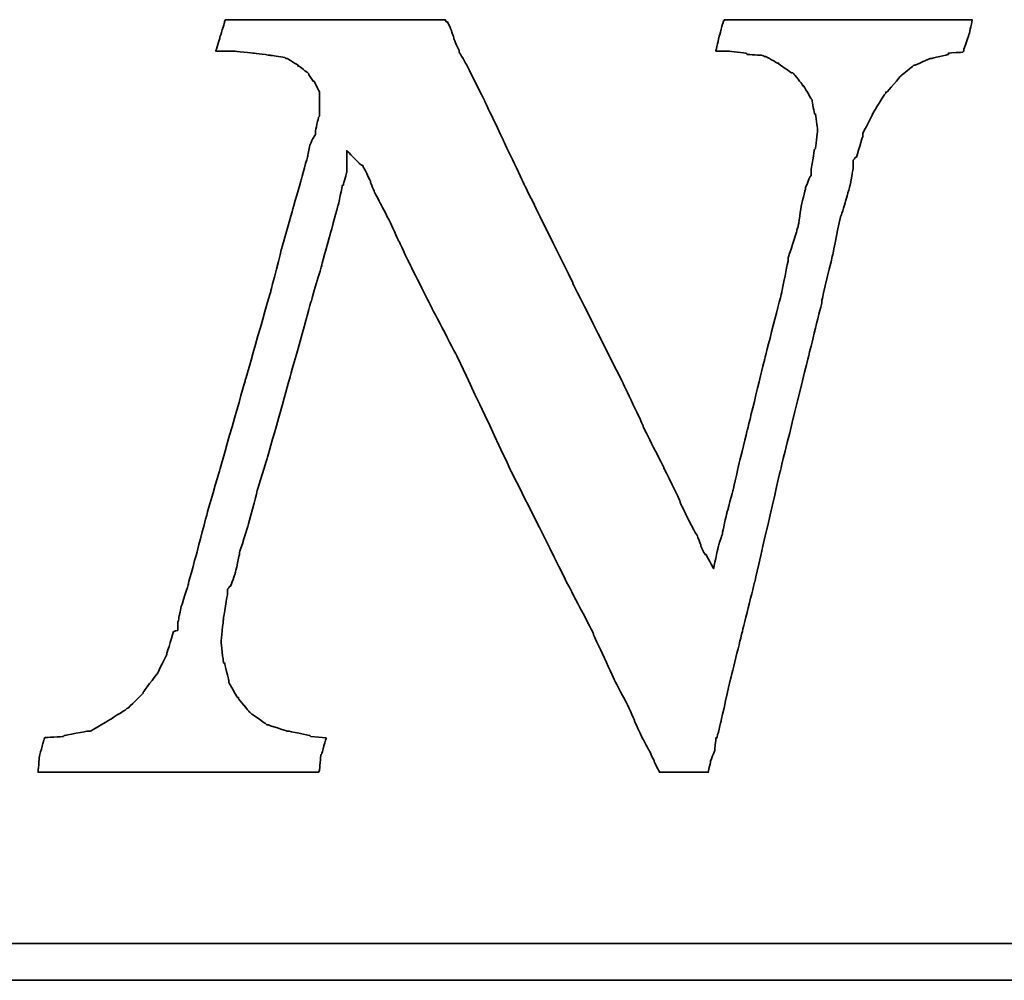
# Model space of a CAD drawing. Header units: millimetres. Extents: x -212 to 3135, y -1694 to 860.
# Tile 275 of 565: x 91.67 to 97.05, y -397.81 to -392.56. Entities that reach past the tile are written whole.
import ezdxf

# ---------------------------------------------------------------- set-up
doc = ezdxf.new("R2010")
doc.units = ezdxf.units.MM
doc.layers.add('DIM', color=4, linetype='CONTINUOUS')
doc.layers.add('layer 1', color=7, linetype='CONTINUOUS')

# ---------------------------------------------------------------- blocks, each defined once
blk = doc.blocks.new('TBI MOTION logo(完整正式版)')
at = {"layer": 'layer 1', "color": 22, "lineweight": 35}
for points, knots in [([(58.92625, -7.91875), (58.92625, -7.91875), (58.58625, -7.89375), (58.58625, -7.89375), (58.58625, -7.89375), (58.58625, -7.89375), (58.56625, -7.87125), (58.56625, -7.87125), (58.56625, -7.87125), (58.56625, -7.87125), (58.08375, -7.77375), (58.08375, -7.77375), (58.08375, -7.77375), (58.08375, -7.77375), (58.06125, -7.77375), (58.06125, -7.77375), (58.06125, -7.77375), (58.06125, -7.77375), (57.62625, -7.63125), (57.62625, -7.63125), (57.62625, -7.63125), (57.62625, -7.63125), (57.60625, -7.63125), (57.60625, -7.63125), (57.60625, -7.63125), (57.60625, -7.63125), (57.58125, -7.60625), (57.58125, -7.60625), (57.58125, -7.60625), (57.58125, -7.60625), (57.26625, -7.38875), (57.26625, -7.38875), (57.26625, -7.38875), (57.26625, -7.38875), (57.24625, -7.36875), (57.24625, -7.36875), (57.24625, -7.36875), (57.24625, -7.36875), (57.22125, -7.34375), (57.22125, -7.34375), (57.22125, -7.34375), (57.22125, -7.34375), (56.98125, -7.05375), (56.98125, -7.05375), (56.98125, -7.05375), (56.98125, -7.05375), (56.98125, -7.02875), (56.98125, -7.02875), (56.98125, -7.02875), (56.98125, -7.02875), (56.95625, -7.02875), (56.95625, -7.02875), (56.95625, -7.02875), (56.95625, -7.02875), (56.76625, -6.69625), (56.76625, -6.69625), (56.76625, -6.69625), (56.76625, -6.69625), (56.76625, -6.67125), (56.76625, -6.67125), (56.76625, -6.67125), (56.76625, -6.67125), (56.76625, -6.64875), (56.76625, -6.64875), (56.76625, -6.64875), (56.76625, -6.64875), (56.67125, -6.26375), (56.67125, -6.26375), (56.67125, -6.26375), (56.67125, -6.26375), (56.64625, -6.26375), (56.64625, -6.26375), (56.64625, -6.26375), (56.64625, -6.26375), (56.64625, -6.23875), (56.64625, -6.23875), (56.64625, -6.23875), (56.64625, -6.23875), (56.59625, -5.80875), (56.59625, -5.80875), (56.59625, -5.80875), (56.59625, -5.80875), (56.59625, -5.78375), (56.59625, -5.78375), (56.59625, -5.78375), (56.59625, -5.78375), (56.64625, -5.30375), (56.64625, -5.30375), (56.64625, -5.30375), (56.64625, -5.30375), (56.64625, -5.27875), (56.64625, -5.27875), (56.64625, -5.27875), (56.64625, -5.27875), (56.74125, -4.72875), (56.74125, -4.72875), (56.74125, -4.72875), (56.74125, -4.72875), (56.74125, -4.67875), (56.74125, -4.67875), (56.74125, -4.67875), (56.74125, -4.67875), (56.74125, -4.63375), (56.74125, -4.63375), (56.74125, -4.63375), (56.74125, -4.63375), (56.79125, -4.55875), (56.79125, -4.55875), (56.79125, -4.55875), (56.79125, -4.55875), (56.81125, -4.55875), (56.81125, -4.55875), (56.81125, -4.55875), (56.81125, -4.55875), (56.91125, -4.27375), (56.91125, -4.27375), (56.91125, -4.27375), (56.91125, -4.27375), (57.00625, -3.83874), (57.00625, -3.83874), (57.00625, -3.83874), (57.00625, -3.83874), (57.00625, -3.81374), (57.00625, -3.81374), (57.00625, -3.81374), (57.00625, -3.81374), (57.19875, -3.21374), (57.19875, -3.21374), (57.19875, -3.21374), (57.19875, -3.21374), (57.38625, -2.49625), (57.38625, -2.49625), (57.38625, -2.49625), (57.38625, -2.49625), (57.38625, -2.47374), (57.38625, -2.47374), (57.38625, -2.47374), (57.38625, -2.47374), (57.62625, -1.70375), (57.62625, -1.70375), (57.62625, -1.70375), (57.62625, -1.70375), (58.10625, 0.00125), (58.10625, 0.00125), (58.10625, 0.00125), (58.10625, 0.00125), (58.58625, 1.72625), (58.58625, 1.72625), (58.58625, 1.72625), (58.58625, 1.72625), (58.82625, 2.54125), (58.82625, 2.54125), (58.82625, 2.54125), (58.82625, 2.54125), (58.82625, 2.56374), (58.82625, 2.56374), (58.82625, 2.56374), (58.82625, 2.56374), (59.02125, 3.26125), (59.02125, 3.26125), (59.02125, 3.26125), (59.02125, 3.26125), (59.18625, 3.86125), (59.18625, 3.86125), (59.18625, 3.86125), (59.18625, 3.86125), (59.28625, 4.31875), (59.28625, 4.31875), (59.28625, 4.31875), (59.28625, 4.31875), (59.30625, 4.31875), (59.30625, 4.31875), (59.30625, 4.31875), (59.30625, 4.31875), (59.30625, 4.34125), (59.30625, 4.34125), (59.30625, 4.34125), (59.30625, 4.34125), (59.38125, 4.60625), (59.38125, 4.60625), (59.38125, 4.60625), (59.38125, 4.60625), (59.38125, 4.65125), (59.38125, 4.65125), (59.38125, 4.65125), (59.38125, 4.65125), (59.38125, 5.08625), (59.38125, 5.08625), (59.38125, 5.08625), (59.38125, 5.08625), (59.66625, 4.79624), (59.66625, 4.79624), (59.66625, 4.79624), (59.66625, 4.79624), (59.74125, 4.75124), (59.74125, 4.75124), (59.74125, 4.75124), (59.74125, 4.75124), (59.74125, 4.72624), (59.74125, 4.72624), (59.74125, 4.72624), (59.74125, 4.72624), (59.76125, 4.70124), (59.76125, 4.70124), (59.76125, 4.70124), (59.76125, 4.70124), (59.81125, 4.60625), (59.81125, 4.60625), (59.81125, 4.60625), (59.81125, 4.60625), (59.90625, 4.41125), (59.90625, 4.41125), (59.90625, 4.41125), (59.90625, 4.41125), (59.90625, 4.39125), (59.90625, 4.39125), (59.90625, 4.39125), (59.90625, 4.39125), (60.00375, 4.15124), (60.00375, 4.15124), (60.00375, 4.15124), (60.00375, 4.15124), (60.14625, 3.88374), (60.14625, 3.88374), (60.14625, 3.88374), (60.14625, 3.88374), (60.34125, 3.50124), (60.34125, 3.50124), (60.34125, 3.50124), (60.34125, 3.50124), (60.53125, 3.09125), (60.53125, 3.09125), (60.53125, 3.09125), (60.53125, 3.09125), (60.74625, 2.63625), (60.74625, 2.63625), (60.74625, 2.63625), (60.74625, 2.63625), (61.25125, 1.63124), (61.25125, 1.63124), (61.25125, 1.63124), (61.25125, 1.63124), (61.85125, 0.47625), (61.85125, 0.47625), (61.85125, 0.47625), (61.85125, 0.47625), (63.02625, -2.01874), (63.02625, -2.01874), (63.02625, -2.01874), (63.02625, -2.01874), (64.27625, -4.51374), (64.27625, -4.51374), (64.27625, -4.51374), (64.27625, -4.51374), (64.85125, -5.61375), (64.85125, -5.61375), (64.85125, -5.61375), (64.85125, -5.61375), (64.85125, -5.64125), (64.85125, -5.64125), (64.85125, -5.64125), (64.85125, -5.64125), (65.32875, -6.67125), (65.32875, -6.67125), (65.32875, -6.67125), (65.32875, -6.67125), (65.57125, -7.12875), (65.57125, -7.12875), (65.57125, -7.12875), (65.57125, -7.12875), (65.76125, -7.53625), (65.76125, -7.53625), (65.76125, -7.53625), (65.76125, -7.53625), (65.76125, -7.55625), (65.76125, -7.55625), (65.76125, -7.55625), (65.76125, -7.55625), (65.90375, -7.87125), (65.90375, -7.87125), (65.90375, -7.87125), (65.90375, -7.87125), (66.07125, -8.18125), (66.07125, -8.18125), (66.07125, -8.18125), (66.07125, -8.18125), (66.19125, -8.42375), (66.19125, -8.42375), (66.19125, -8.42375), (66.19125, -8.42375), (66.19125, -8.44375), (66.19125, -8.44375), (66.19125, -8.44375), (66.19125, -8.44375), (66.29125, -8.63875), (66.29125, -8.63875), (66.29125, -8.63875), (66.29125, -8.63875), (66.31125, -8.68625), (66.31125, -8.68625), (66.31125, -8.68625), (66.31125, -8.68625), (66.38375, -8.68625), (66.38375, -8.68625), (66.38375, -8.68625), (66.38375, -8.68625), (66.84125, -8.68625), (66.84125, -8.68625), (66.84125, -8.68625), (66.84125, -8.68625), (67.29625, -8.68625), (67.29625, -8.68625), (67.29625, -8.68625), (67.29625, -8.68625), (67.36625, -8.68625), (67.36625, -8.68625), (67.36625, -8.68625), (67.36625, -8.68625), (67.39125, -8.68625), (67.39125, -8.68625), (67.39125, -8.68625), (67.39125, -8.68625), (67.44125, -8.46875), (67.44125, -8.46875), (67.44125, -8.46875), (67.44125, -8.46875), (67.44125, -8.44375), (67.44125, -8.44375), (67.44125, -8.44375), (67.44125, -8.44375), (67.53625, -8.20375), (67.53625, -8.20375), (67.53625, -8.20375), (67.53625, -8.20375), (67.56125, -7.94375), (67.56125, -7.94375), (67.56125, -7.94375), (67.56125, -7.94375), (67.56125, -7.91875), (67.56125, -7.91875), (67.56125, -7.91875), (67.56125, -7.91875), (67.58625, -7.91875), (67.58625, -7.91875), (67.58625, -7.91875), (67.58625, -7.91875), (67.68125, -7.53625), (67.68125, -7.53625), (67.68125, -7.53625), (67.68125, -7.53625), (67.87375, -6.67125), (67.87375, -6.67125), (67.87375, -6.67125), (67.87375, -6.67125), (68.13625, -5.61375), (68.13625, -5.61375), (68.13625, -5.61375), (68.13625, -5.61375), (68.42375, -4.46374), (68.42375, -4.46374), (68.42375, -4.46374), (68.42375, -4.46374), (68.99875, -1.96874), (68.99875, -1.96874), (68.99875, -1.96874), (68.99875, -1.96874), (69.62625, 0.57625), (69.62625, 0.57625), (69.62625, 0.57625), (69.62625, 0.57625), (69.91125, 1.72625), (69.91125, 1.72625), (69.91125, 1.72625), (69.91125, 1.72625), (69.91125, 1.77625), (69.91125, 1.77625), (69.91125, 1.77625), (69.91125, 1.77625), (70.15125, 2.78124), (70.15125, 2.78124), (70.15125, 2.78124), (70.15125, 2.78124), (70.32125, 3.62125), (70.32125, 3.62125), (70.32125, 3.62125), (70.32125, 3.62125), (70.34125, 3.64625), (70.34125, 3.64625), (70.34125, 3.64625), (70.34125, 3.64625), (70.44125, 3.98125), (70.44125, 3.98125), (70.44125, 3.98125), (70.44125, 3.98125), (70.53625, 4.31875), (70.53625, 4.31875), (70.53625, 4.31875), (70.53625, 4.31875), (70.58125, 4.55875), (70.58125, 4.55875), (70.58125, 4.55875), (70.58125, 4.55875), (70.60625, 4.72624), (70.60625, 4.72624), (70.60625, 4.72624), (70.60625, 4.72624), (70.60625, 4.79624), (70.60625, 4.79624), (70.60625, 4.79624), (70.60625, 4.79624), (70.60625, 4.87125), (70.60625, 4.87125), (70.60625, 4.87125), (70.60625, 4.87125), (70.65625, 4.94125), (70.65625, 4.94125), (70.65625, 4.94125), (70.65625, 4.94125), (70.68125, 4.94125), (70.68125, 4.94125), (70.68125, 4.94125), (70.68125, 4.94125), (70.82125, 5.42125), (70.82125, 5.42125), (70.82125, 5.42125), (70.82125, 5.42125), (70.82125, 5.44625), (70.82125, 5.44625), (70.82125, 5.44625), (70.82125, 5.44625), (70.82125, 5.47125), (70.82125, 5.47125), (70.82125, 5.47125), (70.82125, 5.47125), (71.06125, 5.94625), (71.06125, 5.94625), (71.06125, 5.94625), (71.06125, 5.94625), (71.30125, 6.33124), (71.30125, 6.33124), (71.30125, 6.33124), (71.30125, 6.33124), (71.32625, 6.35625), (71.32625, 6.35625), (71.32625, 6.35625), (71.32625, 6.35625), (71.32625, 6.38124), (71.32625, 6.38124), (71.32625, 6.38124), (71.32625, 6.38124), (71.35125, 6.38124), (71.35125, 6.38124), (71.35125, 6.38124), (71.35125, 6.38124), (71.66125, 6.74125), (71.66125, 6.74125), (71.66125, 6.74125), (71.66125, 6.74125), (71.68625, 6.76625), (71.68625, 6.76625), (71.68625, 6.76625), (71.68625, 6.76625), (71.92625, 6.95624), (71.92625, 6.95624), (71.92625, 6.95624), (71.92625, 6.95624), (71.95125, 6.98125), (71.95125, 6.98125), (71.95125, 6.98125), (71.95125, 6.98125), (71.97625, 6.98125), (71.97625, 6.98125), (71.97625, 6.98125), (71.97625, 6.98125), (72.31125, 7.12624), (72.31125, 7.12624), (72.31125, 7.12624), (72.31125, 7.12624), (72.33375, 7.12624), (72.33375, 7.12624), (72.33375, 7.12624), (72.33375, 7.12624), (72.71625, 7.21875), (72.71625, 7.21875), (72.71625, 7.21875), (72.71625, 7.21875), (72.71625, 7.24624), (72.71625, 7.24624), (72.71625, 7.24624), (72.71625, 7.24624), (72.74125, 7.24624), (72.74125, 7.24624), (72.74125, 7.24624), (72.74125, 7.24624), (73.03124, 7.26624), (73.03124, 7.26624), (73.03124, 7.26624), (73.03124, 7.26624), (73.05375, 7.29125), (73.05375, 7.29125), (73.05375, 7.29125), (73.05375, 7.29125), (73.05375, 7.31625), (73.05375, 7.31625), (73.05375, 7.31625), (73.05375, 7.31625), (73.17625, 7.67625), (73.17625, 7.67625), (73.17625, 7.67625), (73.17625, 7.67625), (73.24625, 7.98625), (73.24625, 7.98625), (73.24625, 7.98625), (73.24625, 7.98625), (73.19625, 7.98625), (73.19625, 7.98625), (73.19625, 7.98625), (73.19625, 7.98625), (72.93625, 7.98625), (72.93625, 7.98625), (72.93625, 7.98625), (72.93625, 7.98625), (72.55125, 7.98625), (72.55125, 7.98625), (72.55125, 7.98625), (72.55125, 7.98625), (72.09625, 7.98625), (72.09625, 7.98625), (72.09625, 7.98625), (72.09625, 7.98625), (71.64125, 7.98625), (71.64125, 7.98625), (71.64125, 7.98625), (71.64125, 7.98625), (70.53625, 7.98625), (70.53625, 7.98625), (70.53625, 7.98625), (70.53625, 7.98625), (69.47875, 7.98625), (69.47875, 7.98625), (69.47875, 7.98625), (69.47875, 7.98625), (68.95125, 7.98625), (68.95125, 7.98625), (68.95125, 7.98625), (68.95125, 7.98625), (68.52125, 7.98625), (68.52125, 7.98625), (68.52125, 7.98625), (68.52125, 7.98625), (68.13625, 7.98625), (68.13625, 7.98625), (68.13625, 7.98625), (68.13625, 7.98625), (67.87375, 7.98625), (67.87375, 7.98625), (67.87375, 7.98625), (67.87375, 7.98625), (67.75125, 7.98625), (67.75125, 7.98625), (67.75125, 7.98625), (67.75125, 7.98625), (67.72625, 7.94125), (67.72625, 7.94125), (67.72625, 7.94125), (67.72625, 7.94125), (67.63125, 7.60625), (67.63125, 7.60625), (67.63125, 7.60625), (67.63125, 7.60625), (67.56125, 7.29125), (67.56125, 7.29125), (67.56125, 7.29125), (67.56125, 7.29125), (67.72625, 7.29125), (67.72625, 7.29125), (67.72625, 7.29125), (67.72625, 7.29125), (67.82625, 7.29125), (67.82625, 7.29125), (67.82625, 7.29125), (67.82625, 7.29125), (67.84625, 7.29125), (67.84625, 7.29125), (67.84625, 7.29125), (67.84625, 7.29125), (68.23125, 7.24624), (68.23125, 7.24624), (68.23125, 7.24624), (68.23125, 7.24624), (68.25875, 7.21875), (68.25875, 7.21875), (68.25875, 7.21875), (68.25875, 7.21875), (68.59125, 7.19624), (68.59125, 7.19624), (68.59125, 7.19624), (68.59125, 7.19624), (68.64125, 7.17125), (68.64125, 7.17125), (68.64125, 7.17125), (68.64125, 7.17125), (68.66625, 7.17125), (68.66625, 7.17125), (68.66625, 7.17125), (68.66625, 7.17125), (68.92625, 7.02624), (68.92625, 7.02624), (68.92625, 7.02624), (68.92625, 7.02624), (68.95125, 7.02624), (68.95125, 7.02624), (68.95125, 7.02624), (68.95125, 7.02624), (68.95125, 7.00624), (68.95125, 7.00624), (68.95125, 7.00624), (68.95125, 7.00624), (69.23875, 6.81125), (69.23875, 6.81125), (69.23875, 6.81125), (69.23875, 6.81125), (69.26625, 6.81125), (69.26625, 6.81125), (69.26625, 6.81125), (69.26625, 6.81125), (69.28625, 6.78625), (69.28625, 6.78625), (69.28625, 6.78625), (69.28625, 6.78625), (69.47875, 6.54875), (69.47875, 6.54875), (69.47875, 6.54875), (69.47875, 6.54875), (69.47875, 6.52375), (69.47875, 6.52375), (69.47875, 6.52375), (69.47875, 6.52375), (69.50625, 6.52375), (69.50625, 6.52375), (69.50625, 6.52375), (69.50625, 6.52375), (69.67125, 6.23625), (69.67125, 6.23625), (69.67125, 6.23625), (69.67125, 6.23625), (69.69375, 6.21125), (69.69375, 6.21125), (69.69375, 6.21125), (69.69375, 6.21125), (69.69375, 6.18625), (69.69375, 6.18625), (69.69375, 6.18625), (69.69375, 6.18625), (69.74625, 5.89875), (69.74625, 5.89875), (69.74625, 5.89875), (69.74625, 5.89875), (69.76625, 5.89875), (69.76625, 5.89875), (69.76625, 5.89875), (69.76625, 5.89875), (69.81375, 5.56625), (69.81375, 5.56625), (69.81375, 5.56625), (69.81375, 5.56625), (69.81375, 5.54125), (69.81375, 5.54125), (69.81375, 5.54125), (69.81375, 5.54125), (69.81375, 5.51625), (69.81375, 5.51625), (69.81375, 5.51625), (69.81375, 5.51625), (69.76625, 5.13125), (69.76625, 5.13125), (69.76625, 5.13125), (69.76625, 5.13125), (69.74625, 5.10874), (69.74625, 5.10874), (69.74625, 5.10874), (69.74625, 5.10874), (69.67125, 4.65125), (69.67125, 4.65125), (69.67125, 4.65125), (69.67125, 4.65125), (69.67125, 4.55875), (69.67125, 4.55875), (69.67125, 4.55875), (69.67125, 4.55875), (69.67125, 4.53125), (69.67125, 4.53125), (69.67125, 4.53125), (69.67125, 4.53125), (69.64625, 4.50874), (69.64625, 4.50874), (69.64625, 4.50874), (69.64625, 4.50874), (69.55125, 4.27125), (69.55125, 4.27125), (69.55125, 4.27125), (69.55125, 4.27125), (69.55125, 4.24625), (69.55125, 4.24625), (69.55125, 4.24625), (69.55125, 4.24625), (69.45375, 3.86125), (69.45375, 3.86125), (69.45375, 3.86125), (69.45375, 3.86125), (69.38625, 3.40624), (69.38625, 3.40624), (69.38625, 3.40624), (69.38625, 3.40624), (69.35875, 3.33125), (69.35875, 3.33125), (69.35875, 3.33125), (69.35875, 3.33125), (69.35875, 3.30875), (69.35875, 3.30875), (69.35875, 3.30875), (69.35875, 3.30875), (69.16625, 2.71125), (69.16625, 2.71125), (69.16625, 2.71125), (69.16625, 2.71125), (69.16625, 2.66375), (69.16625, 2.66375), (69.16625, 2.66375), (69.16625, 2.66375), (69.02625, 1.96374), (69.02625, 1.96374), (69.02625, 1.96374), (69.02625, 1.96374), (68.64125, 0.45624), (68.64125, 0.45624), (68.64125, 0.45624), (68.64125, 0.45624), (68.25875, -1.10625), (68.25875, -1.10625), (68.25875, -1.10625), (68.25875, -1.10625), (68.08625, -1.80125), (68.08625, -1.80125), (68.08625, -1.80125), (68.08625, -1.80125), (67.94625, -2.42625), (67.94625, -2.42625), (67.94625, -2.42625), (67.94625, -2.42625), (67.80125, -2.95375), (67.80125, -2.95375), (67.80125, -2.95375), (67.80125, -2.95375), (67.70625, -3.38375), (67.70625, -3.38375), (67.70625, -3.38375), (67.70625, -3.38375), (67.70625, -3.40875), (67.70625, -3.40875), (67.70625, -3.40875), (67.70625, -3.40875), (67.63125, -3.62375), (67.63125, -3.62375), (67.63125, -3.62375), (67.63125, -3.62375), (67.60625, -3.72125), (67.60625, -3.72125), (67.60625, -3.72125), (67.60625, -3.72125), (67.51125, -4.17375), (67.51125, -4.17375), (67.51125, -4.17375), (67.51125, -4.17375), (67.34625, -3.86374), (67.34625, -3.86374), (67.34625, -3.86374), (67.34625, -3.86374), (67.32125, -3.86374), (67.32125, -3.86374), (67.32125, -3.86374), (67.32125, -3.86374), (67.27125, -3.76874), (67.27125, -3.76874), (67.27125, -3.76874), (67.27125, -3.76874), (67.22625, -3.67374), (67.22625, -3.67374), (67.22625, -3.67374), (67.22625, -3.67374), (67.22625, -3.64875), (67.22625, -3.64875), (67.22625, -3.64875), (67.22625, -3.64875), (67.15125, -3.45375), (67.15125, -3.45375), (67.15125, -3.45375), (67.15125, -3.45375), (67.05625, -3.28875), (67.05625, -3.28875), (67.05625, -3.28875), (67.05625, -3.28875), (66.91125, -3.00125), (66.91125, -3.00125), (66.91125, -3.00125), (66.91125, -3.00125), (66.77125, -2.71375), (66.77125, -2.71375), (66.77125, -2.71375), (66.77125, -2.71375), (66.77125, -2.68875), (66.77125, -2.68875), (66.77125, -2.68875), (66.77125, -2.68875), (66.41125, -1.94374), (66.41125, -1.94374), (66.41125, -1.94374), (66.41125, -1.94374), (65.95125, -1.03375), (65.95125, -1.03375), (65.95125, -1.03375), (65.95125, -1.03375), (65.95125, -1.00875), (65.95125, -1.00875), (65.95125, -1.00875), (65.95125, -1.00875), (65.49625, -0.04874), (65.49625, -0.04874), (65.49625, -0.04874), (65.49625, -0.04874), (64.39375, 2.13624), (64.39375, 2.13624), (64.39375, 2.13624), (64.39375, 2.13624), (64.39375, 2.15624), (64.39375, 2.15624), (64.39375, 2.15624), (64.39375, 2.15624), (63.33625, 4.29125), (63.33625, 4.29125), (63.33625, 4.29125), (63.33625, 4.29125), (62.85625, 5.30125), (62.85625, 5.30125), (62.85625, 5.30125), (62.85625, 5.30125), (62.42625, 6.21125), (62.42625, 6.21125), (62.42625, 6.21125), (62.42625, 6.21125), (62.04125, 6.98125), (62.04125, 6.98125), (62.04125, 6.98125), (62.04125, 6.98125), (61.87375, 7.26624), (61.87375, 7.26624), (61.87375, 7.26624), (61.87375, 7.26624), (61.87375, 7.29125), (61.87375, 7.29125), (61.87375, 7.29125), (61.87375, 7.29125), (61.75625, 7.55625), (61.75625, 7.55625), (61.75625, 7.55625), (61.75625, 7.55625), (61.75625, 7.58124), (61.75625, 7.58124), (61.75625, 7.58124), (61.75625, 7.58124), (61.68375, 7.79375), (61.68375, 7.79375), (61.68375, 7.79375), (61.68375, 7.79375), (61.61125, 7.94125), (61.61125, 7.94125), (61.61125, 7.94125), (61.61125, 7.94125), (61.58625, 7.94125), (61.58625, 7.94125), (61.58625, 7.94125), (61.58625, 7.94125), (61.56375, 7.98625), (61.56375, 7.98625), (61.56375, 7.98625), (61.56375, 7.98625), (61.41875, 7.98625), (61.41875, 7.98625), (61.41875, 7.98625), (61.41875, 7.98625), (61.18125, 7.98625), (61.18125, 7.98625), (61.18125, 7.98625), (61.18125, 7.98625), (60.84125, 7.98625), (60.84125, 7.98625), (60.84125, 7.98625), (60.84125, 7.98625), (60.02625, 7.98625), (60.02625, 7.98625), (60.02625, 7.98625), (60.02625, 7.98625), (59.11625, 7.98625), (59.11625, 7.98625), (59.11625, 7.98625), (59.11625, 7.98625), (58.15625, 7.98625), (58.15625, 7.98625), (58.15625, 7.98625), (58.15625, 7.98625), (57.34125, 7.98625), (57.34125, 7.98625), (57.34125, 7.98625), (57.34125, 7.98625), (57.00625, 7.98625), (57.00625, 7.98625), (57.00625, 7.98625), (57.00625, 7.98625), (56.76625, 7.98625), (56.76625, 7.98625), (56.76625, 7.98625), (56.76625, 7.98625), (56.69125, 7.98625), (56.69125, 7.98625), (56.69125, 7.98625), (56.69125, 7.98625), (56.67125, 7.94125), (56.67125, 7.94125), (56.67125, 7.94125), (56.67125, 7.94125), (56.67125, 7.91625), (56.67125, 7.91625), (56.67125, 7.91625), (56.67125, 7.91625), (56.57125, 7.60625), (56.57125, 7.60625), (56.57125, 7.60625), (56.57125, 7.60625), (56.57125, 7.58124), (56.57125, 7.58124), (56.57125, 7.58124), (56.57125, 7.58124), (56.47625, 7.29125), (56.47625, 7.29125), (56.47625, 7.29125), (56.47625, 7.29125), (56.57125, 7.29125), (56.57125, 7.29125), (56.57125, 7.29125), (56.57125, 7.29125), (56.76625, 7.29125), (56.76625, 7.29125), (56.76625, 7.29125), (56.76625, 7.29125), (56.86125, 7.29125), (56.86125, 7.29125), (56.86125, 7.29125), (56.86125, 7.29125), (56.88625, 7.29125), (56.88625, 7.29125), (56.88625, 7.29125), (56.88625, 7.29125), (57.31625, 7.24624), (57.31625, 7.24624), (57.31625, 7.24624), (57.31625, 7.24624), (57.70125, 7.19624), (57.70125, 7.19624), (57.70125, 7.19624), (57.70125, 7.19624), (57.72625, 7.19624), (57.72625, 7.19624), (57.72625, 7.19624), (57.72625, 7.19624), (58.01125, 7.14624), (58.01125, 7.14624), (58.01125, 7.14624), (58.01125, 7.14624), (58.03625, 7.12624), (58.03625, 7.12624), (58.03625, 7.12624), (58.03625, 7.12624), (58.06125, 7.12624), (58.06125, 7.12624), (58.06125, 7.12624), (58.06125, 7.12624), (58.30125, 6.98125), (58.30125, 6.98125), (58.30125, 6.98125), (58.30125, 6.98125), (58.30125, 6.95624), (58.30125, 6.95624), (58.30125, 6.95624), (58.30125, 6.95624), (58.32375, 6.95624), (58.32375, 6.95624), (58.32375, 6.95624), (58.32375, 6.95624), (58.51625, 6.81125), (58.51625, 6.81125), (58.51625, 6.81125), (58.51625, 6.81125), (58.54125, 6.78625), (58.54125, 6.78625), (58.54125, 6.78625), (58.54125, 6.78625), (58.54125, 6.76625), (58.54125, 6.76625), (58.54125, 6.76625), (58.54125, 6.76625), (58.63625, 6.62124), (58.63625, 6.62124), (58.63625, 6.62124), (58.63625, 6.62124), (58.65875, 6.62124), (58.65875, 6.62124), (58.65875, 6.62124), (58.65875, 6.62124), (58.75625, 6.42625), (58.75625, 6.42625), (58.75625, 6.42625), (58.75625, 6.42625), (58.77875, 6.38124), (58.77875, 6.38124), (58.77875, 6.38124), (58.77875, 6.38124), (58.77875, 6.33124), (58.77875, 6.33124), (58.77875, 6.33124), (58.77875, 6.33124), (58.77875, 6.09125), (58.77875, 6.09125), (58.77875, 6.09125), (58.77875, 6.09125), (58.77875, 5.85125), (58.77875, 5.85125), (58.77875, 5.85125), (58.77875, 5.85125), (58.75625, 5.82625), (58.75625, 5.82625), (58.75625, 5.82625), (58.75625, 5.82625), (58.68625, 5.51625), (58.68625, 5.51625), (58.68625, 5.51625), (58.68625, 5.51625), (58.68625, 5.47125), (58.68625, 5.47125), (58.68625, 5.47125), (58.68625, 5.47125), (58.68625, 5.44625), (58.68625, 5.44625), (58.68625, 5.44625), (58.68625, 5.44625), (58.65875, 5.39625), (58.65875, 5.39625), (58.65875, 5.39625), (58.65875, 5.39625), (58.61125, 5.32624), (58.61125, 5.32624), (58.61125, 5.32624), (58.61125, 5.32624), (58.56625, 5.20375), (58.56625, 5.20375), (58.56625, 5.20375), (58.56625, 5.20375), (58.51625, 4.99125), (58.51625, 4.99125), (58.51625, 4.99125), (58.51625, 4.99125), (58.51625, 4.96625), (58.51625, 4.96625), (58.51625, 4.96625), (58.51625, 4.96625), (58.37125, 4.43625), (58.37125, 4.43625), (58.37125, 4.43625), (58.37125, 4.43625), (58.18125, 3.76625), (58.18125, 3.76625), (58.18125, 3.76625), (58.18125, 3.76625), (57.94125, 2.92624), (57.94125, 2.92624), (57.94125, 2.92624), (57.94125, 2.92624), (57.70125, 1.98874), (57.70125, 1.98874), (57.70125, 1.98874), (57.70125, 1.98874), (57.12625, -0.02374), (57.12625, -0.02374), (57.12625, -0.02374), (57.12625, -0.02374), (56.55125, -2.03875), (56.55125, -2.03875), (56.55125, -2.03875), (56.55125, -2.03875), (56.28625, -2.95375), (56.28625, -2.95375), (56.28625, -2.95375), (56.28625, -2.95375), (56.07125, -3.76874), (56.07125, -3.76874), (56.07125, -3.76874), (56.07125, -3.76874), (55.87625, -4.48874), (55.87625, -4.48874), (55.87625, -4.48874), (55.87625, -4.48874), (55.87625, -4.51374), (55.87625, -4.51374), (55.87625, -4.51374), (55.87625, -4.51374), (55.71125, -5.01625), (55.71125, -5.01625), (55.71125, -5.01625), (55.71125, -5.01625), (55.66125, -5.25375), (55.66125, -5.25375), (55.66125, -5.25375), (55.66125, -5.25375), (55.66125, -5.27875), (55.66125, -5.27875), (55.66125, -5.27875), (55.66125, -5.27875), (55.63625, -5.37375), (55.63625, -5.37375), (55.63625, -5.37375), (55.63625, -5.37375), (55.63625, -5.42375), (55.63625, -5.42375), (55.63625, -5.42375), (55.63625, -5.42375), (55.63625, -5.54125), (55.63625, -5.54125), (55.63625, -5.54125), (55.63625, -5.54125), (55.54125, -5.56875), (55.54125, -5.56875), (55.54125, -5.56875), (55.54125, -5.56875), (55.39625, -6.04875), (55.39625, -6.04875), (55.39625, -6.04875), (55.39625, -6.04875), (55.39625, -6.06875), (55.39625, -6.06875), (55.39625, -6.06875), (55.39625, -6.06875), (55.18125, -6.50375), (55.18125, -6.50375), (55.18125, -6.50375), (55.18125, -6.50375), (55.15625, -6.52875), (55.15625, -6.52875), (55.15625, -6.52875), (55.15625, -6.52875), (54.86875, -6.91125), (54.86875, -6.91125), (54.86875, -6.91125), (54.86875, -6.91125), (54.86875, -6.93375), (54.86875, -6.93375), (54.86875, -6.93375), (54.86875, -6.93375), (54.53125, -7.26875), (54.53125, -7.26875), (54.53125, -7.26875), (54.53125, -7.26875), (54.51125, -7.26875), (54.51125, -7.26875), (54.51125, -7.26875), (54.51125, -7.26875), (54.48625, -7.29625), (54.48625, -7.29625), (54.48625, -7.29625), (54.48625, -7.29625), (54.10375, -7.53625), (54.10375, -7.53625), (54.10375, -7.53625), (54.10375, -7.53625), (53.69625, -7.77375), (53.69625, -7.77375), (53.69625, -7.77375), (53.69625, -7.77375), (53.67125, -7.77375), (53.67125, -7.77375), (53.67125, -7.77375), (53.67125, -7.77375), (53.64625, -7.77375), (53.64625, -7.77375), (53.64625, -7.77375), (53.64625, -7.77375), (53.11625, -7.87125), (53.11625, -7.87125), (53.11625, -7.87125), (53.11625, -7.87125), (53.09625, -7.89375), (53.09625, -7.89375), (53.09625, -7.89375), (53.09625, -7.89375), (52.68625, -7.91875), (52.68625, -7.91875), (52.68625, -7.91875), (52.68625, -7.91875), (52.66125, -7.99125), (52.66125, -7.99125), (52.66125, -7.99125), (52.66125, -7.99125), (52.56625, -8.34875), (52.56625, -8.34875), (52.56625, -8.34875), (52.56625, -8.34875), (52.54125, -8.68625), (52.54125, -8.68625), (52.54125, -8.68625), (52.54125, -8.68625), (52.58875, -8.68625), (52.58875, -8.68625), (52.58875, -8.68625), (52.58875, -8.68625), (52.87625, -8.68625), (52.87625, -8.68625), (52.87625, -8.68625), (52.87625, -8.68625), (53.33625, -8.68625), (53.33625, -8.68625), (53.33625, -8.68625), (53.33625, -8.68625), (53.79125, -8.68625), (53.79125, -8.68625), (53.79125, -8.68625), (53.79125, -8.68625), (54.36625, -8.68625), (54.36625, -8.68625), (54.36625, -8.68625), (54.36625, -8.68625), (55.59125, -8.68625), (55.59125, -8.68625), (55.59125, -8.68625), (55.59125, -8.68625), (56.76625, -8.68625), (56.76625, -8.68625), (56.76625, -8.68625), (56.76625, -8.68625), (57.34125, -8.68625), (57.34125, -8.68625), (57.34125, -8.68625), (57.34125, -8.68625), (57.82125, -8.68625), (57.82125, -8.68625), (57.82125, -8.68625), (57.82125, -8.68625), (58.25125, -8.68625), (58.25125, -8.68625), (58.25125, -8.68625), (58.25125, -8.68625), (58.58625, -8.68625), (58.58625, -8.68625), (58.58625, -8.68625), (58.58625, -8.68625), (58.75625, -8.68625), (58.75625, -8.68625), (58.75625, -8.68625), (58.75625, -8.68625), (58.77875, -8.63875), (58.77875, -8.63875), (58.77875, -8.63875), (58.77875, -8.63875), (58.80625, -8.30375), (58.80625, -8.30375), (58.80625, -8.30375), (58.80625, -8.30375), (58.82625, -8.27875), (58.82625, -8.27875), (58.82625, -8.27875), (58.82625, -8.27875), (58.92625, -7.91875), (58.92625, -7.91875)], [0, 0, 0, 0, 0.003125, 0.003125, 0.003125, 0.00312501, 0.00625, 0.00625, 0.00625, 0.00625001, 0.009375, 0.009375, 0.009375, 0.00937501, 0.0125, 0.0125, 0.0125, 0.01250001, 0.015625, 0.015625, 0.015625, 0.01562501, 0.01875, 0.01875, 0.01875, 0.01875001, 0.021875, 0.021875, 0.021875, 0.02187501, 0.025, 0.025, 0.025, 0.02500001, 0.028125, 0.028125, 0.028125, 0.02812501, 0.03125, 0.03125, 0.03125, 0.03125001, 0.034375, 0.034375, 0.034375, 0.03437501, 0.0375, 0.0375, 0.0375, 0.03750001, 0.040625, 0.040625, 0.040625, 0.04062501, 0.04375, 0.04375, 0.04375, 0.04375001, 0.046875, 0.046875, 0.046875, 0.04687501, 0.05, 0.05, 0.05, 0.05000001, 0.053125, 0.053125, 0.053125, 0.05312501, 0.05625, 0.05625, 0.05625, 0.05625001, 0.059375, 0.059375, 0.059375, 0.05937501, 0.0625, 0.0625, 0.0625, 0.06250001, 0.065625, 0.065625, 0.065625, 0.06562501, 0.06875, 0.06875, 0.06875, 0.06875001, 0.071875, 0.071875, 0.071875, 0.07187501, 0.075, 0.075, 0.075, 0.07500001, 0.078125, 0.078125, 0.078125, 0.07812501, 0.08125, 0.08125, 0.08125, 0.08125001, 0.084375, 0.084375, 0.084375, 0.08437501, 0.0875, 0.0875, 0.0875, 0.08750001, 0.090625, 0.090625, 0.090625, 0.09062501, 0.09375, 0.09375, 0.09375, 0.09375001, 0.096875, 0.096875, 0.096875, 0.09687501, 0.1, 0.1, 0.1, 0.10000001, 0.103125, 0.103125, 0.103125, 0.10312501, 0.10625, 0.10625, 0.10625, 0.10625001, 0.109375, 0.109375, 0.109375, 0.10937501, 0.1125, 0.1125, 0.1125, 0.11250001, 0.115625, 0.115625, 0.115625, 0.11562501, 0.11875, 0.11875, 0.11875, 0.11875001, 0.121875, 0.121875, 0.121875, 0.12187501, 0.125, 0.125, 0.125, 0.12500001, 0.128125, 0.128125, 0.128125, 0.12812501, 0.13125, 0.13125, 0.13125, 0.13125001, 0.134375, 0.134375, 0.134375, 0.13437501, 0.1375, 0.1375, 0.1375, 0.13750001, 0.140625, 0.140625, 0.140625, 0.14062501, 0.14375, 0.14375, 0.14375, 0.14375001, 0.146875, 0.146875, 0.146875, 0.14687501, 0.15, 0.15, 0.15, 0.15000001, 0.153125, 0.153125, 0.153125, 0.15312501, 0.15625, 0.15625, 0.15625, 0.15625001, 0.159375, 0.159375, 0.159375, 0.15937501, 0.1625, 0.1625, 0.1625, 0.16250001, 0.165625, 0.165625, 0.165625, 0.16562501, 0.16875, 0.16875, 0.16875, 0.16875001, 0.171875, 0.171875, 0.171875, 0.17187501, 0.175, 0.175, 0.175, 0.17500001, 0.178125, 0.178125, 0.178125, 0.17812501, 0.18125, 0.18125, 0.18125, 0.18125001, 0.184375, 0.184375, 0.184375, 0.18437501, 0.1875, 0.1875, 0.1875, 0.18750001, 0.190625, 0.190625, 0.190625, 0.19062501, 0.19375, 0.19375, 0.19375, 0.19375001, 0.196875, 0.196875, 0.196875, 0.19687501, 0.2, 0.2, 0.2, 0.20000001, 0.203125, 0.203125, 0.203125, 0.20312501, 0.20625, 0.20625, 0.20625, 0.20625001, 0.209375, 0.209375, 0.209375, 0.20937501, 0.2125, 0.2125, 0.2125, 0.21250001, 0.215625, 0.215625, 0.215625, 0.21562501, 0.21875, 0.21875, 0.21875, 0.21875001, 0.221875, 0.221875, 0.221875, 0.22187501, 0.225, 0.225, 0.225, 0.22500001, 0.228125, 0.228125, 0.228125, 0.22812501, 0.23125, 0.23125, 0.23125, 0.23125001, 0.234375, 0.234375, 0.234375, 0.23437501, 0.2375, 0.2375, 0.2375, 0.23750001, 0.240625, 0.240625, 0.240625, 0.24062501, 0.24375, 0.24375, 0.24375, 0.24375001, 0.246875, 0.246875, 0.246875, 0.24687501, 0.25, 0.25, 0.25, 0.25000001, 0.253125, 0.253125, 0.253125, 0.25312501, 0.25625, 0.25625, 0.25625, 0.25625001, 0.259375, 0.259375, 0.259375, 0.25937501, 0.2625, 0.2625, 0.2625, 0.26250001, 0.265625, 0.265625, 0.265625, 0.26562501, 0.26875, 0.26875, 0.26875, 0.26875001, 0.271875, 0.271875, 0.271875, 0.27187501, 0.275, 0.275, 0.275, 0.27500001, 0.278125, 0.278125, 0.278125, 0.27812501, 0.28125, 0.28125, 0.28125, 0.28125001, 0.284375, 0.284375, 0.284375, 0.28437501, 0.2875, 0.2875, 0.2875, 0.28750001, 0.290625, 0.290625, 0.290625, 0.29062501, 0.29375, 0.29375, 0.29375, 0.29375001, 0.296875, 0.296875, 0.296875, 0.29687501, 0.3, 0.3, 0.3, 0.30000001, 0.303125, 0.303125, 0.303125, 0.30312501, 0.30625, 0.30625, 0.30625, 0.30625001, 0.309375, 0.309375, 0.309375, 0.30937501, 0.3125, 0.3125, 0.3125, 0.31250001, 0.315625, 0.315625, 0.315625, 0.31562501, 0.31875, 0.31875, 0.31875, 0.31875001, 0.321875, 0.321875, 0.321875, 0.32187501, 0.325, 0.325, 0.325, 0.32500001, 0.328125, 0.328125, 0.328125, 0.32812501, 0.33125, 0.33125, 0.33125, 0.33125001, 0.334375, 0.334375, 0.334375, 0.33437501, 0.3375, 0.3375, 0.3375, 0.33750001, 0.340625, 0.340625, 0.340625, 0.34062501, 0.34375, 0.34375, 0.34375, 0.34375001, 0.346875, 0.346875, 0.346875, 0.34687501, 0.35, 0.35, 0.35, 0.35000001, 0.353125, 0.353125, 0.353125, 0.35312501, 0.35625, 0.35625, 0.35625, 0.35625001, 0.359375, 0.359375, 0.359375, 0.35937501, 0.3625, 0.3625, 0.3625, 0.36250001, 0.365625, 0.365625, 0.365625, 0.36562501, 0.36875, 0.36875, 0.36875, 0.36875001, 0.371875, 0.371875, 0.371875, 0.37187501, 0.375, 0.375, 0.375, 0.37500001, 0.378125, 0.378125, 0.378125, 0.37812501, 0.38125, 0.38125, 0.38125, 0.38125001, 0.384375, 0.384375, 0.384375, 0.38437501, 0.3875, 0.3875, 0.3875, 0.38750001, 0.390625, 0.390625, 0.390625, 0.39062501, 0.39375, 0.39375, 0.39375, 0.39375001, 0.396875, 0.396875, 0.396875, 0.39687501, 0.4, 0.4, 0.4, 0.40000001, 0.403125, 0.403125, 0.403125, 0.40312501, 0.40625, 0.40625, 0.40625, 0.40625001, 0.409375, 0.409375, 0.409375, 0.40937501, 0.4125, 0.4125, 0.4125, 0.41250001, 0.415625, 0.415625, 0.415625, 0.41562501, 0.41875, 0.41875, 0.41875, 0.41875001, 0.421875, 0.421875, 0.421875, 0.42187501, 0.425, 0.425, 0.425, 0.42500001, 0.428125, 0.428125, 0.428125, 0.42812501, 0.43125, 0.43125, 0.43125, 0.43125001, 0.434375, 0.434375, 0.434375, 0.43437501, 0.4375, 0.4375, 0.4375, 0.43750001, 0.440625, 0.440625, 0.440625, 0.44062501, 0.44375, 0.44375, 0.44375, 0.44375001, 0.446875, 0.446875, 0.446875, 0.44687501, 0.45, 0.45, 0.45, 0.45000001, 0.453125, 0.453125, 0.453125, 0.45312501, 0.45625, 0.45625, 0.45625, 0.45625001, 0.459375, 0.459375, 0.459375, 0.45937501, 0.4625, 0.4625, 0.4625, 0.46250001, 0.465625, 0.465625, 0.465625, 0.46562501, 0.46875, 0.46875, 0.46875, 0.46875001, 0.471875, 0.471875, 0.471875, 0.47187501, 0.475, 0.475, 0.475, 0.47500001, 0.478125, 0.478125, 0.478125, 0.47812501, 0.48125, 0.48125, 0.48125, 0.48125001, 0.484375, 0.484375, 0.484375, 0.48437501, 0.4875, 0.4875, 0.4875, 0.48750001, 0.490625, 0.490625, 0.490625, 0.49062501, 0.49375, 0.49375, 0.49375, 0.49375001, 0.496875, 0.496875, 0.496875, 0.49687501, 0.5, 0.5, 0.5, 0.50000001, 0.503125, 0.503125, 0.503125, 0.50312501, 0.50625, 0.50625, 0.50625, 0.50625001, 0.509375, 0.509375, 0.509375, 0.50937501, 0.5125, 0.5125, 0.5125, 0.51250001, 0.515625, 0.515625, 0.515625, 0.51562501, 0.51875, 0.51875, 0.51875, 0.51875001, 0.521875, 0.521875, 0.521875, 0.52187501, 0.525, 0.525, 0.525, 0.52500001, 0.528125, 0.528125, 0.528125, 0.52812501, 0.53125, 0.53125, 0.53125, 0.53125001, 0.534375, 0.534375, 0.534375, 0.53437501, 0.5375, 0.5375, 0.5375, 0.53750001, 0.540625, 0.540625, 0.540625, 0.54062501, 0.54375, 0.54375, 0.54375, 0.54375001, 0.546875, 0.546875, 0.546875, 0.54687501, 0.55, 0.55, 0.55, 0.55000001, 0.553125, 0.553125, 0.553125, 0.55312501, 0.55625, 0.55625, 0.55625, 0.55625001, 0.559375, 0.559375, 0.559375, 0.55937501, 0.5625, 0.5625, 0.5625, 0.56250001, 0.565625, 0.565625, 0.565625, 0.56562501, 0.56875, 0.56875, 0.56875, 0.56875001, 0.571875, 0.571875, 0.571875, 0.57187501, 0.575, 0.575, 0.575, 0.57500001, 0.578125, 0.578125, 0.578125, 0.57812501, 0.58125, 0.58125, 0.58125, 0.58125001, 0.584375, 0.584375, 0.584375, 0.58437501, 0.5875, 0.5875, 0.5875, 0.58750001, 0.590625, 0.590625, 0.590625, 0.59062501, 0.59375, 0.59375, 0.59375, 0.59375001, 0.596875, 0.596875, 0.596875, 0.59687501, 0.6, 0.6, 0.6, 0.60000001, 0.603125, 0.603125, 0.603125, 0.60312501, 0.60625, 0.60625, 0.60625, 0.60625001, 0.609375, 0.609375, 0.609375, 0.60937501, 0.6125, 0.6125, 0.6125, 0.61250001, 0.615625, 0.615625, 0.615625, 0.61562501, 0.61875, 0.61875, 0.61875, 0.61875001, 0.621875, 0.621875, 0.621875, 0.62187501, 0.625, 0.625, 0.625, 0.62500001, 0.628125, 0.628125, 0.628125, 0.62812501, 0.63125, 0.63125, 0.63125, 0.63125001, 0.634375, 0.634375, 0.634375, 0.63437501, 0.6375, 0.6375, 0.6375, 0.63750001, 0.640625, 0.640625, 0.640625, 0.64062501, 0.64375, 0.64375, 0.64375, 0.64375001, 0.646875, 0.646875, 0.646875, 0.64687501, 0.65, 0.65, 0.65, 0.65000001, 0.653125, 0.653125, 0.653125, 0.65312501, 0.65625, 0.65625, 0.65625, 0.65625001, 0.659375, 0.659375, 0.659375, 0.65937501, 0.6625, 0.6625, 0.6625, 0.66250001, 0.665625, 0.665625, 0.665625, 0.66562501, 0.66875, 0.66875, 0.66875, 0.66875001, 0.671875, 0.671875, 0.671875, 0.67187501, 0.675, 0.675, 0.675, 0.67500001, 0.678125, 0.678125, 0.678125, 0.67812501, 0.68125, 0.68125, 0.68125, 0.68125001, 0.684375, 0.684375, 0.684375, 0.68437501, 0.6875, 0.6875, 0.6875, 0.68750001, 0.690625, 0.690625, 0.690625, 0.69062501, 0.69375, 0.69375, 0.69375, 0.69375001, 0.696875, 0.696875, 0.696875, 0.69687501, 0.7, 0.7, 0.7, 0.70000001, 0.703125, 0.703125, 0.703125, 0.70312501, 0.70625, 0.70625, 0.70625, 0.70625001, 0.709375, 0.709375, 0.709375, 0.70937501, 0.7125, 0.7125, 0.7125, 0.71250001, 0.715625, 0.715625, 0.715625, 0.71562501, 0.71875, 0.71875, 0.71875, 0.71875001, 0.721875, 0.721875, 0.721875, 0.72187501, 0.725, 0.725, 0.725, 0.72500001, 0.728125, 0.728125, 0.728125, 0.72812501, 0.73125, 0.73125, 0.73125, 0.73125001, 0.734375, 0.734375, 0.734375, 0.73437501, 0.7375, 0.7375, 0.7375, 0.73750001, 0.740625, 0.740625, 0.740625, 0.74062501, 0.74375, 0.74375, 0.74375, 0.74375001, 0.746875, 0.746875, 0.746875, 0.74687501, 0.75, 0.75, 0.75, 0.75000001, 0.753125, 0.753125, 0.753125, 0.75312501, 0.75625, 0.75625, 0.75625, 0.75625001, 0.759375, 0.759375, 0.759375, 0.75937501, 0.7625, 0.7625, 0.7625, 0.76250001, 0.765625, 0.765625, 0.765625, 0.76562501, 0.76875, 0.76875, 0.76875, 0.76875001, 0.771875, 0.771875, 0.771875, 0.77187501, 0.775, 0.775, 0.775, 0.77500001, 0.778125, 0.778125, 0.778125, 0.77812501, 0.78125, 0.78125, 0.78125, 0.78125001, 0.784375, 0.784375, 0.784375, 0.78437501, 0.7875, 0.7875, 0.7875, 0.78750001, 0.790625, 0.790625, 0.790625, 0.79062501, 0.79375, 0.79375, 0.79375, 0.79375001, 0.796875, 0.796875, 0.796875, 0.79687501, 0.8, 0.8, 0.8, 0.80000001, 0.803125, 0.803125, 0.803125, 0.80312501, 0.80625, 0.80625, 0.80625, 0.80625001, 0.809375, 0.809375, 0.809375, 0.80937501, 0.8125, 0.8125, 0.8125, 0.81250001, 0.815625, 0.815625, 0.815625, 0.81562501, 0.81875, 0.81875, 0.81875, 0.81875001, 0.821875, 0.821875, 0.821875, 0.82187501, 0.825, 0.825, 0.825, 0.82500001, 0.828125, 0.828125, 0.828125, 0.82812501, 0.83125, 0.83125, 0.83125, 0.83125001, 0.834375, 0.834375, 0.834375, 0.83437501, 0.8375, 0.8375, 0.8375, 0.83750001, 0.840625, 0.840625, 0.840625, 0.84062501, 0.84375, 0.84375, 0.84375, 0.84375001, 0.846875, 0.846875, 0.846875, 0.84687501, 0.85, 0.85, 0.85, 0.85000001, 0.853125, 0.853125, 0.853125, 0.85312501, 0.85625, 0.85625, 0.85625, 0.85625001, 0.859375, 0.859375, 0.859375, 0.85937501, 0.8625, 0.8625, 0.8625, 0.86250001, 0.865625, 0.865625, 0.865625, 0.86562501, 0.86875, 0.86875, 0.86875, 0.86875001, 0.871875, 0.871875, 0.871875, 0.87187501, 0.875, 0.875, 0.875, 0.87500001, 0.878125, 0.878125, 0.878125, 0.87812501, 0.88125, 0.88125, 0.88125, 0.88125001, 0.884375, 0.884375, 0.884375, 0.88437501, 0.8875, 0.8875, 0.8875, 0.88750001, 0.890625, 0.890625, 0.890625, 0.89062501, 0.89375, 0.89375, 0.89375, 0.89375001, 0.896875, 0.896875, 0.896875, 0.89687501, 0.9, 0.9, 0.9, 0.90000001, 0.903125, 0.903125, 0.903125, 0.90312501, 0.90625, 0.90625, 0.90625, 0.90625001, 0.909375, 0.909375, 0.909375, 0.90937501, 0.9125, 0.9125, 0.9125, 0.91250001, 0.915625, 0.915625, 0.915625, 0.91562501, 0.91875, 0.91875, 0.91875, 0.91875001, 0.921875, 0.921875, 0.921875, 0.92187501, 0.925, 0.925, 0.925, 0.92500001, 0.928125, 0.928125, 0.928125, 0.92812501, 0.93125, 0.93125, 0.93125, 0.93125001, 0.934375, 0.934375, 0.934375, 0.93437501, 0.9375, 0.9375, 0.9375, 0.93750001, 0.940625, 0.940625, 0.940625, 0.94062501, 0.94375, 0.94375, 0.94375, 0.94375001, 0.946875, 0.946875, 0.946875, 0.94687501, 0.95, 0.95, 0.95, 0.95000001, 0.953125, 0.953125, 0.953125, 0.95312501, 0.95625, 0.95625, 0.95625, 0.95625001, 0.959375, 0.959375, 0.959375, 0.95937501, 0.9625, 0.9625, 0.9625, 0.96250001, 0.965625, 0.965625, 0.965625, 0.96562501, 0.96875, 0.96875, 0.96875, 0.96875001, 0.971875, 0.971875, 0.971875, 0.97187501, 0.975, 0.975, 0.975, 0.97500001, 0.978125, 0.978125, 0.978125, 0.97812501, 0.98125, 0.98125, 0.98125, 0.98125001, 0.984375, 0.984375, 0.984375, 0.98437501, 0.9875, 0.9875, 0.9875, 0.98750001, 0.990625, 0.990625, 0.990625, 0.99062501, 0.99375, 0.99375, 0.99375, 0.99375001, 0.996875, 0.996875, 0.996875, 0.99687501, 1, 1, 1, 1]), ([(75.90875, -9.47875), (75.90875, -9.47875), (75.90875, -12.28625), (75.90875, -12.28625), (75.90875, -12.28625), (75.90875, -12.28625), (75.90875, -12.47875), (75.90875, -12.47875), (75.90875, -12.47875), (75.90875, -12.47875), (75.71625, -12.47875), (75.71625, -12.47875), (75.71625, -12.47875), (75.71625, -12.47875), (-88.32875, -12.47875), (-88.32875, -12.47875), (-88.32875, -12.47875), (-88.32875, -12.47875), (-88.32875, -13.29375), (-88.32875, -13.29375), (-88.32875, -13.29375), (-88.32875, -13.29375), (82.89125, -13.29375), (82.89125, -13.29375), (82.89125, -13.29375), (82.89125, -13.29375), (75.90875, -9.47875), (75.90875, -9.47875)], [0, 0, 0, 0, 0.14285714, 0.14285714, 0.14285714, 0.14285715, 0.28571429, 0.28571429, 0.28571429, 0.2857143, 0.42857143, 0.42857143, 0.42857143, 0.42857144, 0.57142857, 0.57142857, 0.57142857, 0.57142858, 0.71428571, 0.71428571, 0.71428571, 0.71428572, 0.85714286, 0.85714286, 0.85714286, 0.85714287, 1, 1, 1, 1])]:
    blk.add_open_spline(points, degree=3, knots=knots, dxfattribs=at)
blk.add_open_spline([(54.86875, -6.91125), (54.86875, -6.91125), (54.86875, -6.93375), (54.86875, -6.93375)], degree=3, dxfattribs=at)

msp = doc.modelspace()

# ---------------------------------------------------------------- block references
at = {"layer": 'DIM', "color": 7, "xscale": 0.246592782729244, "yscale": 0.246592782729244, "zscale": 0.246592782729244}
msp.add_blockref('TBI MOTION logo(完整正式版)', (78.8168, -394.5314), dxfattribs=at)

doc.saveas('drawing.dxf')
